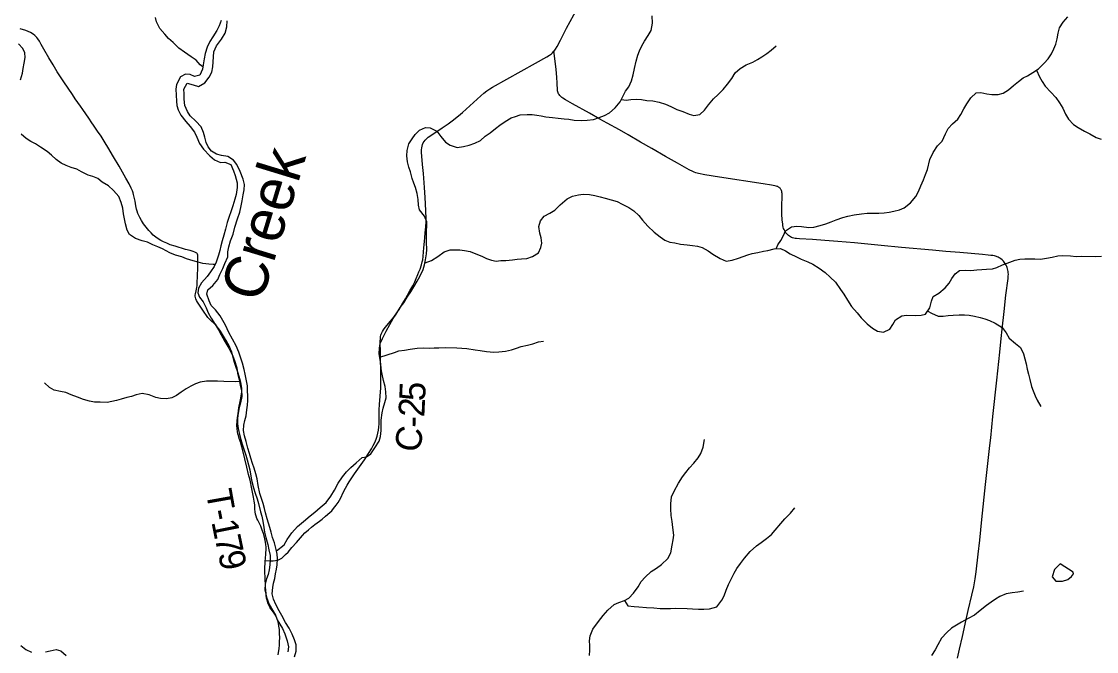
# Model space of a CAD drawing. Extents: x 1451455 to 1749751, y 218250 to 574981.
# Drawn here: x 1583864 to 1596296, y 326004 to 333294 of the extents above; entities that cross this region are included whole.
import ezdxf

# ---------------------------------------------------------------- set-up
doc = ezdxf.new("R2010")
doc.units = 0
for name, color, linetype in [('GM_X_County_Road', 7, 'Continuous'), ('GM_X_County_Road_Text', 7, 'Continuous'), ('GM_X_Minor_Lake', 7, 'Continuous'), ('GM_X_Minor_River', 7, 'Continuous'), ('GM_X_Minor_River_Text', 7, 'Continuous'), ('GM_X_Township_Road', 7, 'Continuous'), ('GM_X_Township_Road_Text', 7, 'Continuous')]:
    doc.layers.add(name, color=color, linetype=linetype)

msp = doc.modelspace()

# ---------------------------------------------------------------- linework, layer by layer
at = {"layer": 'GM_X_County_Road'}
for points in [[(1590022, 332950), (1590024, 332952), (1590041, 332976), (1590059, 333005), (1590097, 333079), (1590168, 333216), (1590250, 333370), (1590361, 333585), (1590423, 333701), (1590445, 333748), (1590458, 333779), (1590469, 333810), (1590476, 333841), (1590482, 333878), (1590489, 333936), (1590498, 334047), (1590511, 334208), (1590561, 334816), (1590586, 335123), (1590596, 335244)], [(1586684, 327056), (1586731, 327054), (1586754, 327054), (1586774, 327055), (1586800, 327058), (1586816, 327061), (1586835, 327066), (1586853, 327074), (1586873, 327086), (1586891, 327100), (1586917, 327125), (1586947, 327155), (1586992, 327207), (1587045, 327265), (1587115, 327347), (1587141, 327376), (1587182, 327414), (1587217, 327444), (1587256, 327473), (1587282, 327493), (1587309, 327513), (1587341, 327537), (1587381, 327570), (1587431, 327613), (1587452, 327632), (1587474, 327659), (1587504, 327698), (1587525, 327727), (1587542, 327755), (1587558, 327784), (1587585, 327843), (1587610, 327894), (1587629, 327928), (1587654, 327966), (1587717, 328059), (1587829, 328224), (1587877, 328295), (1587910, 328348), (1587932, 328388), (1587949, 328423), (1587964, 328460), (1587977, 328497), (1587986, 328532), (1587993, 328567), (1587998, 328600), (1587999, 328639), (1587999, 328695), (1588000, 328754), (1588001, 328800), (1588005, 328862), (1588013, 328960), (1588019, 329055), (1588020, 329189), (1588016, 329458), (1588013, 329596), (1588014, 329622), (1588017, 329650), (1588019, 329664), (1588023, 329676), (1588031, 329693), (1588039, 329708), (1588051, 329726), (1588071, 329752), (1588132, 329826), (1588171, 329874), (1588205, 329922), (1588230, 329960), (1588275, 330036), (1588305, 330087), (1588356, 330179), (1588388, 330237), (1588412, 330283), (1588428, 330319), (1588449, 330366), (1588461, 330397), (1588473, 330428), (1588489, 330478), (1588498, 330513), (1588504, 330538), (1588509, 330574), (1588514, 330629), (1588517, 330675), (1588524, 330750), (1588529, 330796), (1588534, 330844), (1588538, 330890), (1588540, 330910), (1588541, 330932), (1588543, 330959), (1588544, 330994), (1588545, 331010), (1588542, 331108), (1588533, 331258), (1588526, 331374), (1588513, 331537), (1588502, 331638), (1588493, 331736), (1588490, 331778), (1588490, 331808), (1588493, 331831), (1588497, 331853), (1588503, 331872), (1588511, 331890), (1588520, 331906), (1588534, 331922), (1588548, 331938), (1588566, 331954), (1588667, 332022), (1588729, 332064), (1588797, 332110), (1588844, 332145), (1588919, 332204), (1588965, 332241), (1589093, 332358), (1589177, 332436), (1589209, 332464), (1589245, 332492), (1589280, 332517), (1589311, 332535), (1589644, 332720), (1589810, 332813), (1589941, 332887), (1589972, 332906), (1589994, 332922), (1590006, 332933), (1590022, 332950)], [(1594690, 325929), (1594712, 326032), (1594745, 326179), (1594789, 326374), (1594812, 326480), (1594856, 326655), (1594877, 326751), (1594894, 326844), (1594906, 326925), (1594927, 327131), (1594945, 327291), (1594971, 327532), (1595014, 327936), (1595064, 328390), (1595073, 328478), (1595099, 328723), (1595144, 329143), (1595178, 329470), (1595195, 329626), (1595205, 329735), (1595228, 329940), (1595249, 330126), (1595274, 330321), (1595276, 330348), (1595277, 330370), (1595276, 330386), (1595275, 330402), (1595272, 330418), (1595268, 330433), (1595264, 330447), (1595258, 330460), (1595252, 330473), (1595245, 330486), (1595237, 330499), (1595229, 330510), (1595221, 330520), (1595212, 330529), (1595204, 330537), (1595190, 330548), (1595180, 330555), (1595172, 330561), (1595160, 330567), (1595149, 330572), (1595138, 330576), (1595128, 330579), (1595116, 330582), (1595099, 330585), (1595076, 330588), (1595044, 330591), (1594979, 330597), (1594714, 330620), (1594554, 330633), (1594401, 330648), (1594041, 330680), (1593806, 330703), (1593652, 330717), (1593496, 330732), (1593306, 330748), (1593156, 330761), (1593012, 330771), (1592861, 330780), (1592825, 330783), (1592811, 330785), (1592795, 330788), (1592781, 330792), (1592770, 330796), (1592757, 330802), (1592746, 330809), (1592734, 330818), (1592725, 330826), (1592713, 330838), (1592705, 330848), (1592697, 330860), (1592690, 330874), (1592683, 330888), (1592678, 330901), (1592673, 330916), (1592669, 330932), (1592667, 330948), (1592661, 330998), (1592658, 331064), (1592659, 331166), (1592662, 331267), (1592662, 331283), (1592660, 331303), (1592659, 331315), (1592656, 331328), (1592653, 331337), (1592650, 331345), (1592647, 331352), (1592642, 331359), (1592638, 331364), (1592632, 331370), (1592626, 331375), (1592619, 331379), (1592611, 331384), (1592602, 331387), (1592592, 331390), (1592578, 331394), (1592536, 331402), (1592442, 331416), (1591936, 331495), (1591768, 331521), (1591693, 331536), (1591678, 331540), (1591661, 331545), (1591643, 331551), (1591627, 331558), (1591586, 331579), (1591451, 331655), (1591312, 331734), (1591155, 331823), (1591024, 331898), (1590879, 331982), (1590779, 332039), (1590636, 332117), (1590553, 332164), (1590433, 332233), (1590238, 332340), (1590154, 332387), (1590124, 332407), (1590111, 332416), (1590101, 332426), (1590089, 332439), (1590082, 332448), (1590076, 332458), (1590071, 332469), (1590067, 332480), (1590063, 332493), (1590061, 332510), (1590061, 332528), (1590060, 332553), (1590060, 332596), (1590057, 332635), (1590056, 332645), (1590048, 332742), (1590025, 332924), (1590022, 332950)], [(1586833, 325964), (1586844, 326038), (1586847, 326078), (1586849, 326121), (1586851, 326163), (1586849, 326212), (1586846, 326258), (1586841, 326297), (1586836, 326328), (1586828, 326361), (1586817, 326391), (1586801, 326424), (1586785, 326449), (1586766, 326475), (1586749, 326499), (1586736, 326519), (1586724, 326542), (1586714, 326566), (1586705, 326597), (1586699, 326623), (1586695, 326652), (1586692, 326681), (1586690, 326710), (1586687, 326756), (1586686, 326791), (1586684, 326821), (1586681, 326873), (1586680, 326911), (1586679, 326985), (1586681, 327019), (1586684, 327056)]]:
    msp.add_lwpolyline(points, dxfattribs=at)
at = {"layer": 'GM_X_Minor_Lake'}
for points in [[(1595876, 327019), (1595809, 326952), (1595784, 326870), (1595827, 326817), (1595903, 326820), (1595963, 326839), (1596006, 326873), (1596032, 326902), (1596028, 326922)], [(1596028, 326922), (1595876, 327019)]]:
    msp.add_lwpolyline(points, dxfattribs=at)
at = {"layer": 'GM_X_Minor_River'}
for points in [[(1585962, 332770), (1585932, 332793), (1585885, 332848), (1585828, 332886), (1585750, 332938), (1585683, 332987), (1585618, 333052), (1585563, 333097), (1585522, 333149), (1585464, 333212), (1585426, 333289), (1585414, 333341)], [(1586175, 333304), (1586150, 333244), (1586122, 333191), (1586075, 333115), (1586044, 333062), (1586011, 332996), (1585990, 332924), (1585977, 332862), (1585966, 332794), (1585957, 332742), (1585927, 332675), (1585866, 332657), (1585813, 332682), (1585761, 332685), (1585702, 332654), (1585657, 332566), (1585650, 332510), (1585651, 332442), (1585655, 332374), (1585660, 332324), (1585675, 332273), (1585708, 332211), (1585765, 332138), (1585814, 332081), (1585865, 332012), (1585892, 331954), (1585923, 331883), (1585970, 331818), (1586041, 331739), (1586095, 331692), (1586164, 331663), (1586216, 331665), (1586284, 331640), (1586315, 331567), (1586334, 331511), (1586357, 331428), (1586358, 331374), (1586347, 331292), (1586330, 331238)], [(1586193, 330437), (1586216, 330494), (1586249, 330572), (1586251, 330628), (1586262, 330686), (1586283, 330756), (1586312, 330834), (1586333, 330914), (1586363, 331011), (1586390, 331087), (1586405, 331161), (1586416, 331221), (1586427, 331287), (1586439, 331347), (1586444, 331407), (1586429, 331471), (1586392, 331560), (1586354, 331639), (1586314, 331689), (1586251, 331734), (1586177, 331743), (1586121, 331758), (1586062, 331793), (1586023, 331844), (1585999, 331894), (1585984, 331954), (1585969, 332011), (1585942, 332075), (1585879, 332142), (1585816, 332203), (1585783, 332254), (1585754, 332324), (1585745, 332397), (1585744, 332459), (1585742, 332511), (1585781, 332582), (1585849, 332561), (1585911, 332543), (1585983, 332584), (1586034, 332649), (1586065, 332707), (1586078, 332769), (1586081, 332827), (1586083, 332887), (1586090, 332943), (1586119, 333012), (1586176, 333088), (1586219, 333159), (1586238, 333233), (1586243, 333301)], [(1589823, 332210), (1589874, 332203), (1589928, 332192), (1590004, 332183), (1590072, 332176), (1590140, 332169), (1590192, 332164), (1590257, 332153), (1590335, 332150), (1590405, 332153), (1590479, 332162), (1590544, 332183), (1590608, 332208), (1590666, 332238), (1590729, 332295), (1590788, 332364), (1590821, 332436), (1590850, 332488), (1590888, 332539), (1590917, 332609), (1590938, 332677), (1590955, 332752), (1590972, 332836), (1590991, 332904), (1591012, 332956), (1591037, 333012), (1591070, 333067), (1591110, 333133), (1591147, 333191), (1591162, 333276), (1591156, 333361)], [(1592593, 330664), (1592611, 330709), (1592644, 330760), (1592678, 330820), (1592701, 330872), (1592768, 330919), (1592830, 330926), (1592884, 330921), (1592971, 330912), (1593027, 330913), (1593102, 330932), (1593166, 330953), (1593228, 330978), (1593286, 331000), (1593361, 331027), (1593419, 331042), (1593493, 331057), (1593577, 331067), (1593643, 331075), (1593705, 331076), (1593777, 331077), (1593841, 331080), (1593899, 331087), (1593951, 331098), (1594019, 331117), (1594072, 331138), (1594146, 331197), (1594207, 331271), (1594236, 331328), (1594265, 331392), (1594294, 331464), (1594319, 331524), (1594340, 331581), (1594369, 331697), (1594406, 331777), (1594459, 331856), (1594510, 331909), (1594549, 331995), (1594580, 332057), (1594629, 332110), (1594693, 332163), (1594728, 332219), (1594763, 332284), (1594798, 332342), (1594841, 332410), (1594906, 332467), (1594960, 332472), (1595029, 332459), (1595087, 332450), (1595157, 332449), (1595215, 332466), (1595278, 332505), (1595338, 332553), (1595393, 332600), (1595448, 332641), (1595498, 332667), (1595560, 332704), (1595625, 332745), (1595692, 332812), (1595736, 332863), (1595775, 332921), (1595804, 332979), (1595827, 333032), (1595842, 333094), (1595852, 333160), (1595869, 333222), (1595912, 333288), (1595965, 333349)], [(1583852, 332618), (1583875, 332696), (1583885, 332752), (1583896, 332812), (1583907, 332876), (1583902, 332930), (1583879, 332980), (1583831, 333035)], [(1590801, 332393), (1590856, 332385), (1590910, 332392), (1590972, 332394), (1591034, 332391), (1591094, 332382), (1591164, 332375), (1591239, 332360), (1591313, 332339), (1591375, 332312), (1591444, 332277), (1591514, 332252), (1591587, 332222), (1591639, 332208), (1591707, 332217), (1591762, 332270), (1591809, 332331), (1591865, 332399), (1591920, 332450), (1591977, 332507), (1592028, 332569), (1592079, 332636), (1592119, 332700), (1592174, 332749), (1592245, 332792), (1592321, 332825), (1592375, 332856), (1592426, 332885), (1592482, 332925), (1592533, 332964), (1592593, 333013)], [(1595603, 332731), (1595638, 332654), (1595667, 332600), (1595702, 332547), (1595767, 332478), (1595824, 332415), (1595867, 332355), (1595908, 332290), (1595937, 332223), (1595972, 332165), (1596029, 332104), (1596085, 332067), (1596158, 332026), (1596218, 331993), (1596291, 331952), (1596351, 331931)], [(1586812, 327171), (1586903, 327239), (1586938, 327300), (1586991, 327376), (1587056, 327449), (1587127, 327508), (1587204, 327575), (1587256, 327616), (1587317, 327670), (1587386, 327729), (1587443, 327802), (1587484, 327873), (1587525, 327953), (1587576, 328024), (1587621, 328082), (1587673, 328133), (1587736, 328186), (1587805, 328250), (1587855, 328257), (1587905, 328290), (1587952, 328360), (1587999, 328439), (1588016, 328493), (1588025, 328563), (1588024, 328613), (1588023, 328681), (1588034, 328765), (1588047, 328819), (1588067, 328885), (1588080, 328941), (1588079, 329011), (1588068, 329069), (1588051, 329142), (1588036, 329212), (1588025, 329274), (1588020, 329332), (1588009, 329403), (1588001, 329453), (1588004, 329515), (1588013, 329569), (1588038, 329627), (1588081, 329712), (1588122, 329788), (1588161, 329857), (1588196, 329909), (1588245, 329984), (1588285, 330040), (1588326, 330103), (1588367, 330165), (1588400, 330223), (1588439, 330290), (1588470, 330344), (1588509, 330425), (1588525, 330477), (1588538, 330535), (1588549, 330607), (1588552, 330657), (1588549, 330741), (1588548, 330794), (1588549, 330872), (1588550, 330926), (1588550, 330978), (1588523, 331042), (1588466, 331117), (1588457, 331168), (1588450, 331236), (1588439, 331304), (1588420, 331372), (1588403, 331425), (1588382, 331479), (1588361, 331554), (1588345, 331610), (1588330, 331670), (1588321, 331741), (1588324, 331803), (1588343, 331880), (1588384, 331936), (1588417, 331988), (1588467, 332035), (1588538, 332066), (1588590, 332065), (1588667, 332026), (1588714, 331963), (1588769, 331898), (1588823, 331862), (1588902, 331838), (1588974, 331847), (1589040, 331864), (1589107, 331888), (1589171, 331919), (1589228, 331968), (1589284, 332007), (1589347, 332058), (1589397, 332096), (1589458, 332137), (1589526, 332180), (1589577, 332195), (1589631, 332215), (1589711, 332217), (1589769, 332217), (1589823, 332210)], [(1586103, 330483), (1586082, 330484), (1586030, 330487), (1585960, 330496), (1585906, 330509), (1585848, 330524), (1585773, 330547), (1585717, 330570), (1585647, 330589), (1585578, 330616), (1585493, 330663), (1585441, 330686), (1585383, 330711), (1585320, 330742), (1585260, 330757), (1585181, 330784), (1585115, 330829), (1585086, 330879), (1585067, 330954), (1585054, 331010), (1585045, 331070), (1585036, 331135), (1585017, 331201), (1584988, 331269), (1584927, 331338), (1584871, 331391), (1584798, 331434), (1584747, 331477), (1584691, 331500), (1584635, 331517), (1584560, 331554), (1584506, 331587), (1584439, 331604), (1584381, 331627), (1584324, 331656), (1584266, 331697), (1584211, 331747), (1584160, 331790), (1584084, 331841), (1584025, 331878), (1583973, 331907), (1583920, 331940), (1583859, 331989)], [(1586330, 331238), (1586307, 331160), (1586284, 331093), (1586265, 331037), (1586244, 330967), (1586225, 330891), (1586204, 330821), (1586185, 330757), (1586169, 330697), (1586156, 330646), (1586143, 330592), (1586116, 330510), (1586091, 330458), (1586050, 330397), (1586010, 330345), (1585947, 330270), (1585912, 330208), (1585905, 330156), (1585924, 330104), (1585964, 330049), (1585999, 329981), (1586024, 329922), (1586057, 329860), (1586102, 329787), (1586141, 329726), (1586174, 329668), (1586217, 329591), (1586262, 329514), (1586303, 329435), (1586328, 329373), (1586355, 329286), (1586362, 329226), (1586381, 329150), (1586394, 329087), (1586407, 329029), (1586412, 328957), (1586395, 328883), (1586380, 328827), (1586369, 328761), (1586362, 328699), (1586363, 328637), (1586371, 328583), (1586384, 328516), (1586399, 328458), (1586416, 328402), (1586441, 328333), (1586458, 328277), (1586474, 328223), (1586491, 328164), (1586504, 328108), (1586517, 328034), (1586528, 327973), (1586549, 327899), (1586568, 327837), (1586591, 327770), (1586604, 327716), (1586629, 327619), (1586642, 327569), (1586655, 327511), (1586666, 327440), (1586676, 327386), (1586691, 327324), (1586712, 327243), (1586725, 327181), (1586738, 327115), (1586739, 327065), (1586736, 327007), (1586727, 326949), (1586715, 326897), (1586698, 326845), (1586683, 326785), (1586680, 326717), (1586697, 326634), (1586730, 326548), (1586767, 326483), (1586800, 326423), (1586821, 326372), (1586852, 326320), (1586882, 326269), (1586909, 326209), (1586936, 326126), (1586953, 326058), (1586946, 326002)], [(1588531, 330503), (1588606, 330528), (1588679, 330577), (1588751, 330628), (1588822, 330651), (1588876, 330653), (1588933, 330652), (1588987, 330645), (1589051, 330634), (1589117, 330607), (1589188, 330580), (1589240, 330553), (1589301, 330532), (1589353, 330523), (1589409, 330527), (1589465, 330528), (1589541, 330535), (1589595, 330544), (1589645, 330547), (1589707, 330552), (1589774, 330576), (1589844, 330617), (1589871, 330678), (1589880, 330730), (1589873, 330792), (1589857, 330845), (1589848, 330923), (1589867, 330989), (1589908, 331040), (1589974, 331076), (1590033, 331113), (1590094, 331174), (1590175, 331243), (1590235, 331274), (1590305, 331289), (1590361, 331298), (1590431, 331293), (1590495, 331280), (1590557, 331266), (1590614, 331251), (1590682, 331232), (1590752, 331211), (1590811, 331182), (1590887, 331143), (1590944, 331104), (1591003, 331051), (1591044, 330996), (1591109, 330925), (1591180, 330856), (1591249, 330801), (1591303, 330766), (1591361, 330741), (1591420, 330732), (1591486, 330719), (1591562, 330712), (1591624, 330703), (1591682, 330694), (1591737, 330679), (1591807, 330642), (1591860, 330604), (1591945, 330552), (1592013, 330521), (1592083, 330532), (1592155, 330557), (1592211, 330576), (1592264, 330594), (1592314, 330609), (1592378, 330622), (1592444, 330637), (1592494, 330646), (1592568, 330663), (1592642, 330666), (1592698, 330641), (1592755, 330607), (1592827, 330571), (1592880, 330545), (1592958, 330513), (1593017, 330487), (1593087, 330441), (1593158, 330390), (1593215, 330335), (1593278, 330278), (1593337, 330193), (1593374, 330141), (1593417, 330068), (1593464, 329995), (1593527, 329922), (1593574, 329865), (1593643, 329796), (1593704, 329747), (1593764, 329712), (1593834, 329701), (1593906, 329734), (1593941, 329788), (1593971, 329842), (1594046, 329889), (1594098, 329896), (1594208, 329894), (1594270, 329897), (1594320, 329909), (1594369, 329980)], [(1594369, 329980), (1594388, 330060), (1594409, 330114), (1594473, 330149), (1594546, 330214), (1594591, 330267), (1594624, 330319), (1594660, 330374), (1594713, 330412), (1594779, 330417), (1594843, 330414), (1594911, 330421), (1594969, 330424), (1595025, 330427), (1595093, 330432), (1595143, 330448), (1595209, 330477), (1595263, 330498), (1595354, 330533), (1595410, 330544), (1595466, 330549), (1595528, 330550), (1595584, 330547), (1595648, 330546), (1595718, 330555), (1595782, 330567), (1595848, 330582), (1595902, 330587), (1595994, 330581), (1596060, 330577), (1596118, 330580), (1596290, 330577), (1596352, 330578)], [(1587021, 325943), (1587040, 326008), (1587041, 326081), (1587022, 326141), (1586995, 326205), (1586958, 326276), (1586919, 326339), (1586876, 326420), (1586843, 326476), (1586806, 326547), (1586779, 326609), (1586763, 326670), (1586771, 326744), (1586777, 326796), (1586792, 326850), (1586803, 326905), (1586813, 326957), (1586822, 327009), (1586825, 327079), (1586820, 327132), (1586809, 327186), (1586790, 327260), (1586767, 327325), (1586750, 327385), (1586736, 327441), (1586706, 327540), (1586685, 327608), (1586673, 327659), (1586658, 327717), (1586641, 327773), (1586622, 327832), (1586601, 327926), (1586588, 328003), (1586575, 328059), (1586554, 328125), (1586535, 328180), (1586518, 328240), (1586501, 328296), (1586481, 328357), (1586461, 328435), (1586443, 328500), (1586432, 328560), (1586435, 328624), (1586448, 328676), (1586461, 328730), (1586470, 328800), (1586478, 328856), (1586481, 328908), (1586480, 328958), (1586479, 329026), (1586476, 329080), (1586466, 329138), (1586451, 329213), (1586440, 329267), (1586419, 329339), (1586398, 329410), (1586377, 329468), (1586346, 329543), (1586303, 329618), (1586260, 329694), (1586224, 329781), (1586161, 329890), (1586108, 329957), (1586059, 330008), (1586034, 330062), (1586007, 330139), (1586020, 330191), (1586078, 330240), (1586133, 330309), (1586156, 330365), (1586193, 330437)], [(1594344, 329944), (1594388, 329918), (1594466, 329884), (1594524, 329886), (1594580, 329893), (1594640, 329898), (1594708, 329901), (1594768, 329900), (1594825, 329895), (1594885, 329884), (1594951, 329871), (1595003, 329855), (1595060, 329836), (1595126, 329805), (1595207, 329755), (1595252, 329693), (1595285, 329632), (1595360, 329567), (1595416, 329524), (1595451, 329447), (1595468, 329391), (1595483, 329335), (1595496, 329272), (1595509, 329214), (1595524, 329150), (1595545, 329071), (1595564, 329019), (1595586, 328964), (1595609, 328914), (1595654, 328841)], [(1588008, 329409), (1588177, 329464), (1588228, 329482), (1588292, 329493), (1588360, 329504), (1588440, 329515), (1588514, 329518), (1588578, 329515), (1588636, 329518), (1588690, 329519), (1588768, 329522), (1588898, 329520), (1588955, 329515), (1589015, 329512), (1589109, 329495), (1589169, 329488), (1589243, 329477), (1589327, 329470), (1589384, 329471), (1589463, 329480), (1589531, 329495), (1589589, 329514), (1589643, 329534), (1589715, 329551), (1589777, 329566), (1589844, 329587), (1589902, 329596)], [(1586385, 329129), (1586342, 329126), (1586206, 329128), (1586131, 329131), (1586075, 329134), (1586003, 329133), (1585931, 329120), (1585878, 329101), (1585824, 329075), (1585768, 329042), (1585711, 329005), (1585657, 328968), (1585602, 328940), (1585542, 328929), (1585472, 328932), (1585419, 328945), (1585339, 328974), (1585261, 328989), (1585191, 328974), (1585137, 328957), (1585083, 328942), (1585017, 328925), (1584962, 328909), (1584910, 328898), (1584856, 328887), (1584774, 328888), (1584708, 328891), (1584649, 328902), (1584581, 328921), (1584513, 328948), (1584440, 328973), (1584376, 329000), (1584314, 329013), (1584243, 329030), (1584187, 329061), (1584132, 329114)], [(1590432, 325960), (1590437, 326018), (1590436, 326074), (1590433, 326126), (1590439, 326186), (1590472, 326264), (1590538, 326353), (1590591, 326420), (1590645, 326484), (1590718, 326547), (1590771, 326572), (1590839, 326595), (1590889, 326620), (1590940, 326678), (1590995, 326753), (1591032, 326813), (1591076, 326866), (1591147, 326929), (1591208, 326968), (1591264, 327010), (1591339, 327081), (1591374, 327148), (1591389, 327234), (1591402, 327298), (1591407, 327350), (1591398, 327440), (1591387, 327507), (1591378, 327579), (1591373, 327655), (1591374, 327713), (1591383, 327795), (1591412, 327861), (1591463, 327954), (1591510, 328024), (1591547, 328075), (1591590, 328129), (1591638, 328182), (1591689, 328246), (1591720, 328297), (1591747, 328369), (1591764, 328459)], [(1590837, 326594), (1590878, 326532), (1590950, 326525), (1591004, 326522), (1591093, 326515), (1591177, 326508), (1591249, 326503), (1591305, 326502), (1591371, 326503), (1591423, 326504), (1591563, 326502), (1591625, 326499), (1591693, 326496), (1591755, 326494), (1591819, 326497), (1591905, 326523), (1591962, 326597), (1591989, 326650), (1592015, 326716), (1592042, 326780), (1592067, 326834), (1592106, 326911), (1592137, 326963), (1592180, 327024), (1592224, 327084), (1592289, 327161), (1592364, 327226), (1592419, 327267), (1592479, 327311), (1592538, 327358), (1592581, 327409), (1592646, 327484), (1592690, 327538), (1592757, 327607), (1592808, 327666)], [(1595452, 326704), (1595388, 326691), (1595322, 326682), (1595252, 326671), (1595179, 326640), (1595129, 326611), (1595077, 326576), (1595024, 326536), (1594951, 326477), (1594887, 326426), (1594812, 326387), (1594736, 326344), (1594619, 326274), (1594564, 326226), (1594503, 326157), (1594460, 326082), (1594431, 326022), (1594389, 325958)], [(1583858, 326074), (1583913, 326027), (1583979, 325998)], [(1584140, 326002), (1584197, 326013), (1584265, 326026), (1584318, 326013), (1584380, 325960)]]:
    msp.add_lwpolyline(points, dxfattribs=at)
at = {"layer": 'GM_X_Township_Road'}
for points in [[(1585902, 330458), (1585905, 330555), (1585905, 330580), (1585904, 330592), (1585901, 330601), (1585897, 330608), (1585892, 330612), (1585883, 330618), (1585869, 330626), (1585851, 330633), (1585813, 330644), (1585759, 330658), (1585643, 330693), (1585583, 330712), (1585544, 330728), (1585508, 330744), (1585476, 330761), (1585446, 330780), (1585416, 330800), (1585388, 330823), (1585362, 330848), (1585336, 330877), (1585305, 330915), (1585277, 330955), (1585252, 330993), (1585233, 331027), (1585218, 331056), (1585211, 331074), (1585202, 331098), (1585195, 331124), (1585187, 331163), (1585177, 331214), (1585168, 331263), (1585161, 331291), (1585154, 331313), (1585147, 331335), (1585134, 331365), (1585108, 331415), (1585072, 331481), (1584993, 331621), (1584927, 331730), (1584861, 331840), (1584831, 331890), (1584784, 331966), (1584745, 332026), (1584697, 332096), (1584679, 332123), (1584642, 332176), (1584573, 332276), (1584547, 332313), (1584486, 332399), (1584453, 332448), (1584352, 332597), (1584277, 332713), (1584229, 332791), (1584180, 332873), (1584123, 332976), (1584093, 333030), (1584071, 333067), (1584053, 333094), (1584040, 333110), (1584027, 333124), (1584018, 333133), (1584000, 333147), (1583969, 333166), (1583943, 333179), (1583916, 333189), (1583850, 333210)], [(1586684, 327056), (1586685, 327071), (1586690, 327142), (1586692, 327184), (1586692, 327211), (1586689, 327243), (1586685, 327269), (1586673, 327327), (1586662, 327371), (1586649, 327409), (1586631, 327454), (1586621, 327478), (1586610, 327500), (1586597, 327525), (1586587, 327545), (1586579, 327570), (1586572, 327595), (1586567, 327621), (1586564, 327653), (1586561, 327703), (1586556, 327745), (1586549, 327789), (1586541, 327828), (1586528, 327888), (1586507, 327987), (1586491, 328054), (1586469, 328137), (1586423, 328331), (1586405, 328398), (1586399, 328420), (1586382, 328470), (1586373, 328503), (1586366, 328523), (1586361, 328547), (1586357, 328585), (1586356, 328621), (1586359, 328670), (1586363, 328712), (1586368, 328755), (1586379, 328823), (1586396, 328916), (1586408, 328981), (1586412, 329010), (1586413, 329029), (1586412, 329049), (1586409, 329075), (1586402, 329117), (1586390, 329161), (1586370, 329224), (1586338, 329313), (1586324, 329360), (1586304, 329437), (1586293, 329478), (1586283, 329502), (1586270, 329532), (1586250, 329570), (1586242, 329583), (1586201, 329655), (1586167, 329711), (1586147, 329740), (1586128, 329763), (1586111, 329783), (1586092, 329801), (1586054, 329836), (1586035, 329854), (1586020, 329871), (1586004, 329892), (1585977, 329932), (1585924, 330011), (1585900, 330046), (1585889, 330065), (1585880, 330084), (1585876, 330100), (1585873, 330115), (1585874, 330128), (1585876, 330144), (1585883, 330176), (1585892, 330218), (1585895, 330240), (1585897, 330273), (1585899, 330342), (1585902, 330453), (1585902, 330458)]]:
    msp.add_lwpolyline(points, dxfattribs=at)

# ---------------------------------------------------------------- texts
at = {"layer": 'GM_X_County_Road_Text'}
for s, rotation, p in [('5', 87.4835, (1588531, 328897)), ('2', 87.3294, (1588522, 328712)), ('-', 87.9135, (1588518, 328590)), ('C', 77.9966, (1588460, 328292))]:
    msp.add_text(s, height=300, rotation=rotation, dxfattribs=at).set_placement(p)
at = {"layer": 'GM_X_Minor_River_Text'}
msp.add_text('Creek', height=500.1, rotation=73.0042, dxfattribs=at).set_placement((1586637, 330028))
at = {"layer": 'GM_X_Township_Road_Text'}
for s, rotation, p in [('T', 280.1454, (1585995, 327856)), ('-', 280.9774, (1586035, 327630)), ('1', 281.4867, (1586059, 327506)), ('7', 281.9606, (1586097, 327323)), ('9', 282.0885, (1586135, 327141))]:
    msp.add_text(s, height=300, rotation=rotation, dxfattribs=at).set_placement(p)

doc.saveas('drawing.dxf')
